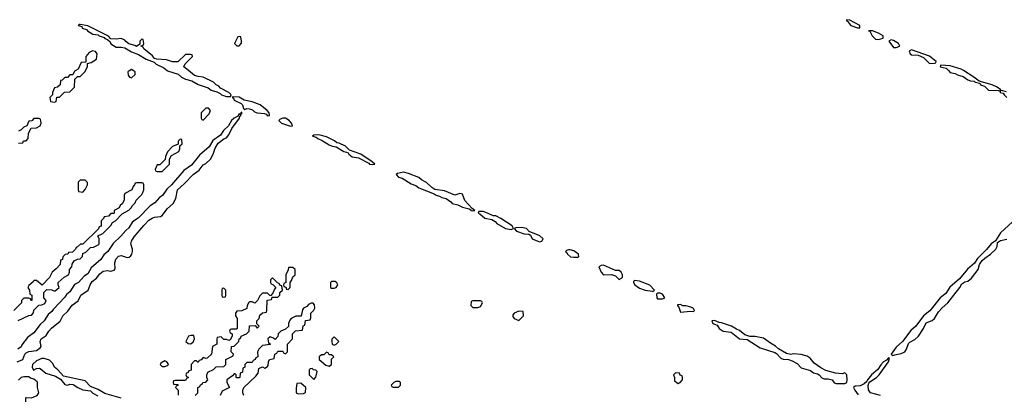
# Model space of a CAD drawing. Header units: inches. Extents: x 2701323 to 2964515, y 494916 to 722124.
# Tile 544 of 656: x 2854939 to 2862613, y 687478 to 690396. Entities that reach past the tile are written whole.
import ezdxf

# ---------------------------------------------------------------- set-up
doc = ezdxf.new("R2010")
doc.units = ezdxf.units.IN
doc.header["$MEASUREMENT"] = 0
for name, color, linetype in [('C8658', 7, 'Continuous'), ('C8659', 7, 'Continuous'), ('C8668', 7, 'Continuous'), ('C8669', 7, 'Continuous')]:
    doc.layers.add(name, color=color, linetype=linetype)

msp = doc.modelspace()

# ---------------------------------------------------------------- linework, layer by layer
at = {"layer": 'C8658', "color": 2, "elevation": 2}
for points in [[(2855375.5, 690000), (2855365.4, 689994.6), (2855352.7, 689967.3), (2855330, 689966), (2855310, 689946), (2855290, 689946), (2855270, 689926), (2855258, 689922), (2855254, 689890), (2855234, 689870), (2855210, 689866), (2855194, 689830), (2855194, 689810), (2855174, 689790), (2855178, 689758), (2855210, 689754), (2855222, 689758), (2855227.3, 689792.7), (2855250, 689794), (2855288, 689832), (2855330, 689834), (2855366, 689870), (2855367.3, 689932.7), (2855390, 689954), (2855410, 689954), (2855450, 689994), (2855452.7, 690000)], [(2855797.6, 690000), (2855782, 689990), (2855783.6, 689963.6), (2855794, 689950), (2855810, 689944.7), (2855838, 689970), (2855838, 689990), (2855822.4, 690000)], [(2856089.1, 690000), (2856090, 689999.3), (2856172.7, 689972.7), (2856198.8, 689950), (2856230, 689933), (2856280.5, 689920.5), (2856330, 689890.7), (2856406.4, 689866.4), (2856430, 689847.7), (2856474.8, 689834.8), (2856501.4, 689821.4), (2856512, 689810), (2856550, 689798.8), (2856570, 689798), (2856582, 689798), (2856588, 689810), (2856568, 689830), (2856502.7, 689862.7), (2856490, 689878), (2856469.1, 689889.1), (2856448.9, 689908.9), (2856369.3, 689949.3), (2856330, 689953.2), (2856301.5, 689961.5), (2856254.5, 690000)], [(2854918, 687730), (2854962.7, 687750), (2854978.9, 687790), (2854990, 687801.1), (2855010, 687811.6), (2855070, 687820.5), (2855099.5, 687840.5), (2855105.2, 687850), (2855098.4, 687890), (2855105.1, 687910), (2855144.4, 687935.6), (2855164.7, 687970), (2855186.2, 687993.8), (2855253, 688047), (2855274, 688090), (2855313, 688127), (2855346.7, 688173.3), (2855394, 688206), (2855415.6, 688250), (2855471.4, 688288.6), (2855486.9, 688330), (2855503.7, 688356.3), (2855537.4, 688382.6), (2855563.9, 688416.1), (2855590, 688436.5), (2855622, 688442), (2855650, 688436.3), (2855676, 688444), (2855683.1, 688456.9), (2855681.5, 688501.5), (2855687.6, 688530), (2855710, 688555.5), (2855730, 688559.3), (2855775.1, 688544.9), (2855792.5, 688547.5), (2855804.1, 688555.9), (2855814, 688570), (2855817.2, 688590), (2855817.2, 688610), (2855805.1, 688650), (2855809.6, 688670), (2855830, 688704.9), (2855905.9, 688794.1), (2855946, 688834), (2855970, 688850.4), (2855990, 688857.6), (2856036.6, 688863.4), (2856049.5, 688870.5), (2856090, 688924.7), (2856134.8, 688965.2), (2856155.5, 689004.5), (2856168.3, 689071.7), (2856221.7, 689118.3), (2856290, 689190.6), (2856336.3, 689223.7), (2856370, 689266), (2856390, 689275.5), (2856425.1, 689310), (2856446.3, 689350), (2856463.1, 689396.9), (2856484.7, 689435.3), (2856530, 689467.3), (2856550, 689476), (2856570, 689500.7), (2856593.3, 689550), (2856652, 689630), (2856655.5, 689644.5), (2856662, 689650), (2856660.4, 689659.6), (2856670, 689662), (2856670, 689675.3), (2856662, 689670), (2856659.6, 689660.4), (2856650, 689662), (2856636.8, 689643.2), (2856610, 689629.3), (2856590.7, 689610), (2856564.9, 689570), (2856526.9, 689533.1), (2856503, 689497), (2856444.9, 689455.1), (2856415.1, 689404.9), (2856339.9, 689340.1), (2856276.5, 689263.5), (2856217.6, 689222.4), (2856122, 689110), (2856084.7, 689075.3), (2856052.8, 689027.3), (2856028.5, 689011.5), (2855991.4, 688968.6), (2855954.7, 688945.3), (2855862.8, 688850), (2855817.6, 688822.4), (2855790, 688774), (2855765.5, 688754.5), (2855726.8, 688710), (2855666, 688654), (2855626.8, 688590), (2855594.2, 688565.8), (2855570, 688529.4), (2855496.1, 688463.9), (2855470, 688417.2), (2855441.7, 688398.3), (2855397.3, 688350), (2855365.8, 688334.2), (2855330, 688277.2), (2855304.4, 688255.6), (2855290, 688234), (2855200.7, 688139.3), (2855190, 688122.7), (2855160.9, 688099.1), (2855130.2, 688049.8), (2855097.3, 688022.7), (2855050, 687956), (2854999.3, 687920.7), (2854956.1, 687863.9), (2854950, 687849.3), (2854924.7, 687830)], [(2854930, 689434), (2854962, 689438), (2854967.3, 689452.7), (2854990, 689454), (2855006, 689470), (2855008.4, 689511.6), (2855027.3, 689552.7), (2855070, 689554), (2855098, 689570), (2855106, 689590), (2855102, 689622), (2855090, 689626), (2855050, 689626), (2855032.7, 689607.3), (2855010, 689606), (2854994, 689570), (2854970, 689558), (2854950, 689538), (2854930, 689528)], [(2854927.3, 688052.7), (2855010, 688092), (2855030, 688094), (2855047.3, 688112.7), (2855050, 688134), (2855087.3, 688172.7), (2855110, 688174), (2855134.6, 688185.4), (2855146, 688210), (2855126, 688230), (2855126, 688270), (2855150, 688294), (2855190, 688292), (2855203.6, 688283.6), (2855216.4, 688283.6), (2855246, 688310), (2855238, 688330), (2855238, 688350), (2855286, 688390), (2855318, 688410), (2855326, 688430), (2855326, 688450), (2855346, 688470), (2855348.4, 688491.6), (2855363.1, 688516.9), (2855388.4, 688531.6), (2855410, 688534), (2855427.3, 688552.7), (2855430, 688574), (2855454.6, 688585.4), (2855490, 688622), (2855514.6, 688625.4), (2855554.6, 688645.4), (2855558, 688650), (2855558, 688690), (2855547.3, 688712.7), (2855586, 688730), (2855650, 688794), (2855663.1, 688816.9), (2855686, 688830), (2855736.4, 688883.6), (2855790, 688912), (2855808, 688930), (2855818, 688950), (2855838, 688970), (2855846, 688990), (2855890, 689034), (2855898, 689050), (2855906, 689070), (2855906, 689110), (2855902, 689122), (2855890, 689126), (2855850, 689126), (2855838, 689122), (2855834, 689110), (2855822, 689098), (2855814, 689070), (2855758, 689042), (2855754, 689030), (2855754, 688990), (2855736.9, 688963.1), (2855722, 688950), (2855714, 688930), (2855674, 688910), (2855674, 688890), (2855670, 688886), (2855650, 688886), (2855630, 688866), (2855598, 688862), (2855592.7, 688847.3), (2855574, 688830), (2855572.7, 688787.3), (2855558, 688782), (2855552.7, 688767.3), (2855431.3, 688648.7), (2855412.7, 688647.3), (2855390, 688626), (2855378, 688622), (2855374, 688610), (2855350, 688586), (2855318, 688582), (2855314, 688570), (2855292.7, 688567.3), (2855274, 688550), (2855271.6, 688528.4), (2855258, 688522), (2855254, 688490), (2855223.6, 688456.4), (2855192, 688430), (2855171.1, 688388.9), (2855112.7, 688327.3), (2855070, 688366), (2855050, 688366), (2855044.7, 688355.3), (2855010, 688326), (2855002, 688310), (2855014, 688290), (2855018, 688258), (2855034, 688250), (2855034, 688210), (2855030, 688208), (2855022, 688222), (2855010, 688226), (2854970, 688226), (2854954, 688210), (2854954, 688190), (2854894, 688130)], [(2856306, 687470), (2856326, 687490), (2856326, 687530), (2856342, 687538), (2856347.3, 687552.7), (2856362, 687558), (2856366, 687570), (2856390, 687574), (2856406, 687590), (2856398, 687610), (2856398, 687630), (2856406, 687650), (2856450, 687672), (2856470, 687692), (2856530, 687694), (2856546, 687710), (2856546, 687750), (2856602, 687778), (2856606, 687790), (2856586, 687810), (2856588.4, 687851.6), (2856610, 687854), (2856646, 687890), (2856648.4, 687911.6), (2856662, 687918), (2856666, 687930), (2856706, 687950), (2856726, 687970), (2856728.7, 688011.3), (2856774, 688014), (2856790, 687994), (2856806, 688010), (2856786, 688026), (2856786, 688050), (2856806, 688070), (2856810, 688094), (2856830, 688114), (2856862, 688118), (2856866, 688130), (2856867.3, 688212.7), (2856902, 688218), (2856906, 688234), (2856950, 688234), (2856966, 688250), (2856966, 688270), (2856986, 688290), (2856982, 688322), (2856967.3, 688327.3), (2856962, 688342), (2856947.3, 688347.3), (2856910, 688386), (2856894, 688370), (2856894, 688350), (2856898, 688338), (2856912.7, 688332.7), (2856934, 688310), (2856923.6, 688296.4), (2856912.7, 688267.3), (2856894, 688246), (2856887.3, 688247.3), (2856870, 688266), (2856830, 688266), (2856810, 688246), (2856791.6, 688208.4), (2856772.7, 688187.3), (2856750, 688198), (2856730, 688198), (2856722, 688190), (2856712.7, 688167.3), (2856710, 688146), (2856671.3, 688128.7), (2856630, 688126), (2856622, 688110), (2856622, 688090), (2856634, 688070), (2856634, 687990), (2856630, 687986), (2856590, 687986), (2856578, 687982), (2856574, 687970), (2856578, 687958), (2856594, 687950), (2856594, 687930), (2856578, 687902), (2856570, 687898), (2856550, 687906), (2856530, 687906), (2856510, 687926), (2856478, 687922), (2856474, 687910), (2856474, 687870), (2856442, 687850), (2856434, 687790), (2856399.6, 687760.4), (2856390, 687758), (2856370, 687766), (2856352.7, 687747.3), (2856338, 687742), (2856330, 687726), (2856318, 687738), (2856302, 687738), (2856274, 687710), (2856274, 687666), (2856258, 687662), (2856252.7, 687647.3), (2856238, 687642), (2856234, 687630), (2856238, 687618), (2856252.7, 687612.7), (2856252.7, 687607.3), (2856238, 687602), (2856230, 687586), (2856150, 687586), (2856138, 687582), (2856134, 687570), (2856138, 687558), (2856170, 687554), (2856174, 687550), (2856158, 687542), (2856154, 687530), (2856174, 687510), (2856172.7, 687472.7)], [(2856686, 687470), (2856678, 687490), (2856678, 687510), (2856686, 687530), (2856780.4, 687619.6), (2856796.4, 687643.6), (2856802, 687678), (2856830, 687692), (2856850, 687682), (2856870, 687694), (2856876.4, 687703.6), (2856878, 687730), (2856886, 687750), (2856922, 687758), (2856928.4, 687791.6), (2856942, 687798), (2856950, 687814), (2856990, 687814), (2856998, 687798), (2857010, 687794), (2857026, 687810), (2857026, 687870), (2857066, 687910), (2857066, 687950), (2857088, 687972), (2857142, 687978), (2857148.4, 688011.6), (2857162, 688018), (2857167.3, 688052.7), (2857202, 688058), (2857207.3, 688072.7), (2857208.9, 688111.1), (2857230, 688134), (2857238, 688150), (2857236.4, 688176.4), (2857227.3, 688187.3), (2857210, 688188), (2857190, 688178), (2857176.9, 688163.1), (2857151.6, 688148.4), (2857143.6, 688136.4), (2857132.7, 688087.3), (2857090, 688088), (2857054, 688070), (2857043.6, 688056.4), (2857034, 688030), (2857032.7, 688007.3), (2857010, 687986), (2856974, 687970), (2856954, 687950), (2856951.6, 687928.4), (2856930, 687906), (2856916.4, 687916.4), (2856890, 687926), (2856874, 687910), (2856878, 687878), (2856891.6, 687871.6), (2856890, 687866), (2856830, 687858), (2856802, 687830), (2856792, 687810), (2856794, 687770), (2856778, 687762), (2856774, 687750), (2856758, 687742), (2856750, 687726), (2856710, 687726), (2856694, 687710), (2856694, 687690), (2856678, 687682), (2856674, 687650), (2856658, 687642), (2856654, 687610), (2856650, 687606), (2856630, 687606), (2856626, 687610), (2856626, 687630), (2856618, 687638), (2856610, 687638), (2856598, 687622), (2856552, 687590), (2856552, 687570), (2856574, 687530), (2856518, 687502), (2856502, 687470)], [(2855730, 687448.7), (2855603.2, 687483.2), (2855550, 687515.3), (2855490, 687539), (2855450, 687582), (2855280.1, 687620.1), (2855235.3, 687670), (2855210, 687688.7), (2855198, 687718), (2855170, 687744), (2855130, 687758), (2855110, 687758), (2855070, 687738), (2855038, 687710), (2855034.8, 687690), (2855047.3, 687667.3), (2855070, 687678.8), (2855090, 687682.8), (2855099.1, 687679.1), (2855142, 687642), (2855218.8, 687618.8), (2855256.3, 687596.3), (2855290, 687554.8), (2855310, 687550.7), (2855330, 687556.3), (2855355.2, 687555.2), (2855391, 687530), (2855430, 687513.4), (2855490, 687504), (2855510, 687487.3), (2855546.9, 687466.9)], [(2854930, 687362), (2854950, 687362), (2854966, 687370), (2854986, 687390), (2854986, 687450), (2854990, 687454), (2855030, 687452), (2855075.3, 687470), (2855088.7, 687490), (2855078, 687530), (2855078, 687570), (2855074.6, 687574.6), (2855050, 687595.3), (2855024, 687604), (2855010, 687615.3), (2854970, 687615.3), (2854950, 687608), (2854930, 687588)]]:
    msp.add_lwpolyline(points, dxfattribs=at)
for points in [[(2856603.6, 689796.4), (2856594, 689790), (2856605.4, 689785.4), (2856611.3, 689770), (2856664.5, 689744.5), (2856674.4, 689734.4), (2856683.5, 689703.5), (2856690, 689698), (2856710, 689705.5), (2856730, 689702.4), (2856753.5, 689693.5), (2856770, 689678), (2856790, 689670.6), (2856845.5, 689665.5), (2856859.9, 689659.9), (2856870, 689648), (2856886, 689650), (2856886, 689654), (2856882, 689670), (2856868.7, 689690), (2856812.1, 689732.1), (2856750, 689757.2), (2856688.9, 689768.9), (2856650, 689794)], [(2856410, 689706), (2856390, 689706), (2856354, 689670), (2856354, 689630), (2856358, 689618), (2856370, 689614), (2856416.4, 689663.6), (2856426, 689690)], [(2857010, 689628.7), (2856990, 689628.7), (2856970, 689622), (2856958, 689610), (2856978, 689590), (2857050, 689567.7), (2857066, 689570), (2857058, 689590), (2857038, 689610)], [(2856190, 689466), (2856174, 689450), (2856174, 689426), (2856130, 689408), (2856090, 689366), (2856074, 689330), (2856072.7, 689307.3), (2856030, 689266), (2856010, 689266), (2855994, 689230), (2855998, 689218), (2856010, 689214), (2856050, 689214), (2856106, 689270), (2856106, 689310), (2856122, 689338), (2856178, 689370), (2856188, 689390), (2856186, 689414), (2856206, 689430), (2856202, 689462)], [(2857270, 689499), (2857230, 689498), (2857222, 689490), (2857250, 689482), (2857262, 689470), (2857296.3, 689456.3), (2857350, 689420.7), (2857374, 689410), (2857404.9, 689404.9), (2857464.7, 689370), (2857485.5, 689365.5), (2857498.5, 689358.5), (2857502.8, 689350), (2857530, 689328.2), (2857579.3, 689319.3), (2857658.8, 689278.8), (2857664.7, 689270), (2857690, 689267.7), (2857706, 689270), (2857686, 689290), (2857598, 689350), (2857510, 689379), (2857478, 689410), (2857430, 689435.3), (2857410, 689438), (2857393.2, 689453.2), (2857330, 689484)], [(2857930, 689208.7), (2857882.8, 689197.2), (2857872, 689190), (2857892, 689170), (2857920.7, 689160.7), (2857990, 689119.1), (2858025.1, 689105.1), (2858050, 689085.5), (2858170, 689041), (2858184.7, 689030), (2858210, 689022.8), (2858230, 689011), (2858263.4, 689003.4), (2858298.4, 688978.4), (2858310, 688964.9), (2858354, 688954), (2858390, 688937.3), (2858442, 688922), (2858454, 688914), (2858454, 688910), (2858470, 688906.8), (2858486, 688910), (2858466, 688926), (2858409.1, 688989.1), (2858390, 689038), (2858370, 689042), (2858329.1, 689029.1), (2858250, 689062), (2858173.6, 689073.6), (2858150, 689088), (2858110, 689128), (2858070, 689148), (2858050, 689168), (2857970, 689199)], [(2855450, 689146), (2855410, 689146), (2855394, 689130), (2855394, 689070), (2855398, 689058), (2855430, 689054), (2855450, 689074), (2855468, 689110), (2855467.3, 689127.3)], [(2858550, 688902), (2858518, 688902), (2858512, 688890), (2858525.2, 688885.2), (2858564.7, 688850), (2858619.8, 688839.8), (2858644.5, 688824.5), (2858658, 688810), (2858724.7, 688770), (2858770, 688761), (2858788, 688770), (2858778, 688790), (2858690, 688848), (2858650, 688868), (2858628.4, 688868.4), (2858586, 688890)], [(2858850, 688777.2), (2858804.7, 688775.3), (2858794, 688770), (2858812, 688750), (2858870, 688728.4), (2858906.8, 688726.8), (2858918.8, 688718.8), (2858932, 688690), (2858990, 688666), (2859008.4, 688671.6), (2859018, 688690), (2858992.9, 688712.9), (2858910, 688746), (2858888, 688770)], [(2859230, 688604), (2859216.9, 688603.1), (2859201, 688599), (2859192, 688590), (2859202.8, 688582.8), (2859207.3, 688570), (2859232, 688550), (2859254.2, 688545.8), (2859290, 688546.8), (2859298, 688550), (2859295.3, 688570), (2859256.5, 688596.5)], [(2857067.3, 688467.3), (2857034, 688466), (2857032, 688448), (2857014, 688410), (2857014, 688350), (2856998, 688342), (2856994, 688330), (2856998, 688318), (2857012.7, 688312.7), (2857018, 688298), (2857030, 688294), (2857046, 688310), (2857046, 688350), (2857056.4, 688363.6), (2857067.3, 688392.7), (2857086, 688410), (2857086, 688450)], [(2859490, 688484), (2859470, 688482), (2859452, 688470), (2859470.8, 688430), (2859490, 688408.2), (2859551.3, 688411.3), (2859582, 688402), (2859610, 688372), (2859630, 688382), (2859638, 688390), (2859638, 688410), (2859628, 688430), (2859610, 688442), (2859583.1, 688443.1)], [(2857370, 688358), (2857362, 688350), (2857362, 688310), (2857370, 688304.7), (2857390, 688304.7), (2857406, 688310), (2857418, 688330), (2857410, 688346), (2857396.4, 688356.4)], [(2859730, 688366), (2859723.6, 688356.4), (2859722, 688350), (2859732, 688330), (2859770, 688304.7), (2859814, 688290), (2859870, 688282), (2859878, 688282), (2859886, 688290), (2859850, 688328), (2859770, 688359)], [(2856530, 688306), (2856518, 688302), (2856514, 688290), (2856514, 688250), (2856518, 688238), (2856530, 688234), (2856542, 688238), (2856546, 688250), (2856546, 688290)], [(2859930, 688266), (2859910, 688266), (2859902, 688258), (2859904.7, 688230), (2859910, 688222), (2859950, 688222), (2859966, 688230), (2859950, 688258)], [(2858530, 688206), (2858470, 688206), (2858458, 688202), (2858454, 688170), (2858470, 688154), (2858510, 688154), (2858530, 688162), (2858546, 688190), (2858542, 688202)], [(2858830, 688126), (2858794, 688110), (2858783.6, 688096.4), (2858783.6, 688083.6), (2858794, 688070), (2858830, 688054), (2858866, 688090), (2858862, 688122)], [(2856276.4, 687936.4), (2856254, 687930), (2856234, 687890), (2856252.7, 687872.7), (2856270, 687872), (2856290, 687884.7), (2856302, 687910), (2856295.3, 687935.3)], [(2857390, 687926), (2857372.7, 687907.3), (2857372, 687890), (2857374, 687870), (2857390, 687862), (2857406, 687870), (2857426, 687890)], [(2857330, 687806), (2857310, 687786), (2857290, 687786), (2857274, 687770), (2857274, 687750), (2857326, 687706), (2857350, 687698), (2857368, 687710), (2857368, 687752), (2857386, 687770), (2857370, 687786), (2857350, 687786), (2857342, 687802)], [(2856070, 687738), (2856038, 687722), (2856034, 687710), (2856050, 687694), (2856070, 687694), (2856090, 687702), (2856098, 687710), (2856096.4, 687716.4), (2856086, 687730)], [(2857218, 687678), (2857203.6, 687676.4), (2857194, 687670), (2857194, 687630), (2857230, 687594), (2857247.3, 687612.7), (2857256.4, 687656.4), (2857247.3, 687667.3), (2857228, 687668)], [(2857130, 687566), (2857098, 687562), (2857092.7, 687527.3), (2857094, 687490), (2857110, 687482), (2857150, 687484.7), (2857167.3, 687492.7), (2857168, 687530)], [(2857898, 687578), (2857870, 687578), (2857854, 687570), (2857834, 687550), (2857838, 687538), (2857850, 687534), (2857890, 687534), (2857906, 687550), (2857906, 687570)]]:
    msp.add_lwpolyline(points, close=True, dxfattribs=at)
at = {"layer": 'C8659', "color": 2, "elevation": 2}
for points in [[(2856254.5, 690000), (2856218, 690030), (2856227.3, 690052.7), (2856286, 690110), (2856282, 690122), (2856270, 690126), (2856230, 690126), (2856170, 690068), (2856130, 690068.7), (2856083.1, 690083.1), (2856008.7, 690088.7), (2855990, 690095.3), (2855974.8, 690114.8), (2855906, 690170), (2855902, 690182), (2855886, 690190), (2855886, 690194), (2855902, 690198), (2855906, 690210), (2855902, 690242), (2855890, 690246), (2855874, 690230), (2855874, 690206), (2855850, 690188.7), (2855836.4, 690196.4), (2855789, 690209), (2855765.6, 690225.6), (2855757.2, 690237.2), (2855730, 690248.7), (2855690, 690244), (2855648, 690248), (2855630, 690268), (2855470, 690348.7), (2855410, 690358), (2855402, 690358), (2855394, 690350), (2855423.6, 690343.6), (2855426.8, 690330), (2855459.3, 690319.3), (2855466.8, 690310), (2855510, 690283), (2855550, 690278), (2855558, 690270), (2855596.9, 690256.9), (2855602, 690250), (2855622, 690242), (2855642.8, 690222.8), (2855650, 690207.7), (2855690, 690182), (2855730, 690183), (2855758, 690178), (2855810, 690144.9), (2855864.7, 690124.7), (2855924.7, 690090), (2855985.5, 690065.5), (2856002.8, 690050), (2856061.6, 690021.6), (2856089.1, 690000)], [(2855452.7, 690000), (2855466, 690030), (2855466, 690054), (2855496.4, 690063.6), (2855538, 690090), (2855542, 690130), (2855530, 690148), (2855506.8, 690153.2), (2855479.6, 690140.4), (2855454, 690110), (2855454, 690066), (2855418, 690062), (2855394, 690010), (2855375.5, 690000)], [(2855822.4, 690000), (2855810, 690008), (2855797.6, 690000)]]:
    msp.add_lwpolyline(points, dxfattribs=at)
msp.add_lwpolyline([(2856650, 690266), (2856638, 690262), (2856614, 690210), (2856630, 690194), (2856650, 690194), (2856667.3, 690212.7), (2856668, 690230), (2856662, 690262)], close=True, dxfattribs=at)
at = {"layer": 'C8668', "color": 2, "elevation": 2}
for points in [[(2862177, 690000), (2862190, 689984.9), (2862230, 689977.3), (2862247.2, 689967.2), (2862293, 689953), (2862330, 689928), (2862350, 689920.5), (2862376.8, 689916.8), (2862384.7, 689910), (2862422, 689902), (2862426.8, 689890), (2862458, 689878), (2862490, 689848), (2862564.7, 689844.7), (2862579.6, 689839.6), (2862582, 689830), (2862604.7, 689824.7), (2862612, 689810), (2862632, 689790)], [(2862630, 689834), (2862590, 689846), (2862582, 689842), (2862586, 689850), (2862558, 689870), (2862518, 689890), (2862416.5, 689916.5), (2862375.3, 689950), (2862294.2, 690000)], [(2862677.6, 688822.4), (2862584, 688736), (2862545.2, 688674.8), (2862510, 688649.4), (2862474, 688606), (2862403.7, 688536.3), (2862380.5, 688499.5), (2862325.8, 688454.1), (2862262.8, 688377.2), (2862188.4, 688311.6), (2862156.1, 688263.9), (2862114, 688230), (2862031.8, 688128.2), (2861984, 688090), (2861924, 688010), (2861884.9, 687975.1), (2861818.8, 687890), (2861770, 687845.2), (2861732, 687790), (2861741, 687781), (2861770, 687788.2), (2861810, 687795.8), (2861838, 687810), (2861851.2, 687828.8), (2861867, 687873), (2861875.6, 687884.4), (2861914.6, 687905.4), (2861942.9, 687930), (2861982.9, 687990), (2862004.2, 688035.8), (2862050, 688054.4), (2862069.5, 688070), (2862100.6, 688119.4), (2862128.2, 688151.8), (2862172, 688190), (2862266.6, 688310), (2862282, 688338), (2862306.6, 688353.4), (2862330, 688360.3), (2862358.2, 688381.8), (2862409.4, 688450), (2862420.9, 688490), (2862440.6, 688519.4), (2862460.4, 688539.6), (2862506, 688570), (2862546.6, 688610), (2862556.3, 688630), (2862560.1, 688659.9), (2862583.3, 688676.7), (2862632.7, 688687.3)], [(2861649.3, 687469.3), (2861569.3, 687489.3), (2861554, 687514), (2861552, 687548), (2861556, 687564), (2861564.7, 687575.3), (2861616, 687610), (2861637.2, 687630), (2861710, 687732), (2861719, 687759), (2861710, 687762), (2861696, 687744), (2861671.3, 687730), (2861650, 687708.7), (2861627.9, 687672.1), (2861578.8, 687630), (2861546.8, 687590), (2861542, 687578), (2861520.7, 687559.3), (2861490, 687545.2), (2861450, 687542), (2861438, 687530), (2861446.8, 687510), (2861473.2, 687473.2)]]:
    msp.add_lwpolyline(points, dxfattribs=at)
for points in [[(2860090, 688178), (2860065.4, 688174.6), (2860064.7, 688170), (2860076.9, 688156.9), (2860090, 688118), (2860166.4, 688126.4), (2860190, 688122), (2860198, 688130), (2860190, 688146), (2860170, 688158), (2860130, 688168), (2860108.4, 688168.4)], [(2860353.6, 688053.6), (2860334, 688050), (2860342, 688030), (2860376, 688016), (2860390, 687992), (2860422, 687970), (2860482.8, 687962.8), (2860550, 687911), (2860610, 687904), (2860710, 687839.1), (2860824.4, 687804.4), (2860837.1, 687797.1), (2860870, 687758.8), (2860890, 687751), (2860930, 687748.2), (2860958.4, 687738.4), (2860998.3, 687718.3), (2861030, 687684.9), (2861103, 687663), (2861126.7, 687646.7), (2861158, 687638), (2861170.5, 687630.5), (2861190, 687607.3), (2861210, 687599.1), (2861239.3, 687599.3), (2861270, 687591), (2861287.7, 687567.7), (2861302.5, 687562.5), (2861370, 687562), (2861386, 687570), (2861388, 687590), (2861386, 687630), (2861370, 687646), (2861350, 687638), (2861296.9, 687643.1), (2861223.2, 687663.2), (2861183.2, 687683.2), (2861130, 687722), (2861100.4, 687760.4), (2861076.4, 687776.4), (2861028.9, 687788.9), (2860970, 687793.2), (2860950, 687788.7), (2860916.5, 687796.5), (2860852.9, 687832.9), (2860830, 687854), (2860790, 687875.3), (2860736.5, 687916.5), (2860670, 687929.2), (2860628.7, 687928.7), (2860612.9, 687932.9), (2860590, 687942), (2860550, 687975.3), (2860524.7, 687984.7), (2860486, 688010), (2860410, 688035.3), (2860390, 688038)], [(2860050, 687646), (2860034, 687630), (2860042, 687610), (2860042, 687582), (2860070, 687562), (2860086, 687570), (2860106, 687590), (2860106, 687610), (2860102, 687622), (2860087.3, 687627.3), (2860082, 687642)]]:
    msp.add_lwpolyline(points, close=True, dxfattribs=at)
at = {"layer": 'C8669', "color": 2, "elevation": 2}
for points in [[(2861383.6, 690396.4), (2861382, 690390), (2861398.8, 690378.8), (2861401, 690370), (2861418, 690350), (2861470, 690332), (2861486, 690334), (2861488, 690350), (2861410, 690394)], [(2861586, 690310), (2861554, 690310), (2861566, 690306), (2861582.8, 690270), (2861610, 690246), (2861630, 690241), (2861650, 690247.3), (2861668, 690252), (2861668.7, 690270), (2861631.9, 690291.9)], [(2861730, 690239), (2861712, 690230), (2861750, 690181), (2861770, 690181), (2861790, 690187.3), (2861798, 690190), (2861788, 690210), (2861750, 690233.2)], [(2861890, 690162), (2861872, 690150), (2861878, 690130), (2861890, 690122.8), (2861941, 690121), (2861982, 690102), (2862030, 690054.8), (2862070, 690058), (2862079, 690061), (2862082, 690070), (2862030, 690113.2)]]:
    msp.add_lwpolyline(points, close=True, dxfattribs=at)
msp.add_lwpolyline([(2862294.2, 690000), (2862278, 690010), (2862190, 690037.2), (2862118, 690042), (2862112, 690030), (2862159.9, 690019.9), (2862177, 690000)], dxfattribs=at)

doc.saveas('drawing.dxf')
